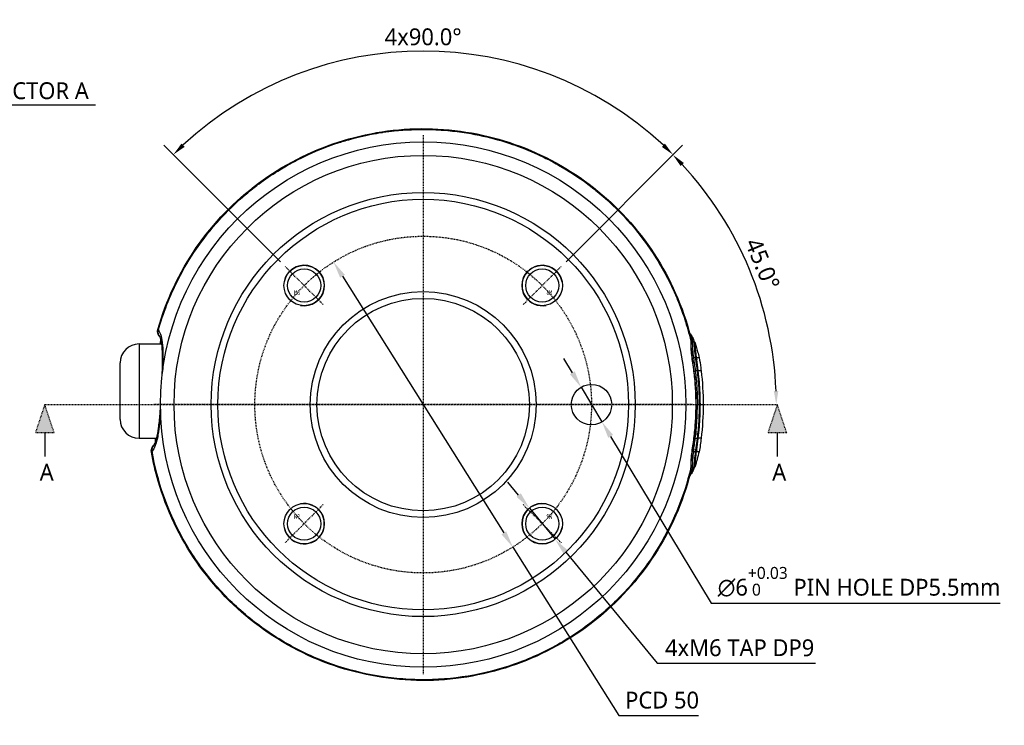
# Model space of a CAD drawing. Header units: millimetres. Extents: x 0 to 4378, y 0 to 2376.
# Tile 287 of 339: x 3445 to 3591, y 91 to 196. Entities that reach past the tile are written whole.
import ezdxf
from ezdxf.enums import TextEntityAlignment as Align

# ---------------------------------------------------------------- set-up
doc = ezdxf.new("R2010")
doc.units = ezdxf.units.MM
doc.header["$LTSCALE"] = 0.2
doc.linetypes.add('CENTER2', pattern=[1.125, 0.75, -0.125, 0.125, -0.125])
doc.linetypes.add('CENTERX2', pattern=[4, 2.5, -0.5, 0.5, -0.5])
doc.layers.add('01_Object Line', color=4, linetype='Continuous')
doc.layers.add('02_Center Line', color=1, linetype='CENTER2')
doc.layers.add('14_Mark', color=7, linetype='Continuous', true_color=0xe03c31)
doc.styles.add('Rainbow-2.5 Style', font='malgunsl.ttf')
doc.styles.get("Standard").update_dxf_attribs({"font": 'ISOCP.SHX', "bigfont": 'WHGTXT.SHX'})
doc.dimstyles.new('Rainbow-2.5 Style$2', dxfattribs={"dimtxt": 2.5, "dimasz": 2, "dimexe": 2, "dimexo": 1, "dimgap": 0.8, "dimtad": 1, "dimzin": 9, "dimdsep": 46, "dimtxsty": 'Rainbow-2.5 Style', "dimcen": 0, "dimclrd": 251, "dimclre": 251, "dimclrt": 256, "dimadec": 1, "dimazin": 0, "dimtp": 0.1, "dimtm": 0.1, "dimtfac": 0.61, "dimtmove": 0, "dimatfit": 3, "dimfxl": 1, "dimlwd": -1, "dimlwe": -1, "dimarcsym": 1})
doc.dimstyles.new('Rainbow-2.5 Style$3', dxfattribs={"dimtxt": 2.5, "dimasz": 2.5, "dimexe": 1, "dimexo": 1, "dimgap": 1, "dimtad": 1, "dimtoh": 1, "dimdsep": 46, "dimtxsty": 'Rainbow-2.5 Style', "dimcen": 0, "dimclrd": 251, "dimclre": 251, "dimclrt": 7, "dimazin": 3, "dimtp": 0.1, "dimtm": 0.1, "dimtfac": 0.71, "dimtmove": 0, "dimatfit": 3, "dimfxl": 1, "dimlwd": -1, "dimlwe": -1, "dimarcsym": 1})
doc.dimstyles.new('Rainbow-2.5 Style$7', dxfattribs={"dimtxt": 2.5, "dimasz": 2.5, "dimexe": 1, "dimexo": 1, "dimgap": 1, "dimtad": 1, "dimdsep": 46, "dimtxsty": 'Rainbow-2.5 Style', "dimcen": 0, "dimclrd": 251, "dimclre": 251, "dimclrt": 7, "dimazin": 3, "dimtp": 0.1, "dimtm": 0.1, "dimtfac": 0.71, "dimtmove": 0, "dimatfit": 3, "dimfxl": 1, "dimlwd": -1, "dimlwe": -1, "dimarcsym": 1})

# ---------------------------------------------------------------- blocks, each defined once
blk = doc.blocks.new('Blk$I38J4-5N2301B')
for p, q in [((39.49, 10.46), (39.49, 10.46)), ((-42.2, 9), (-42.2, -5)), ((-42.2, 9), (-38.82, 9)), ((-38.72, 9), (-38.72, 9)), ((-45, -2.2), (-45, 6.2)), ((-42.2, -5), (-39.58, -5)), ((-39.48, -5), (-39.48, -5))]:
    blk.add_line(p, q)
for centre, radius in [((0, 0), 39), ((0, 0), 37), ((0, 0), 31.48), ((0, 0), 30.48), ((-17.68, 17.68), 3), ((17.68, 17.68), 3), ((-17.68, 17.68), 2.46), ((17.68, 17.68), 2.46), ((0, 0), 16.77), ((0, 0), 15.77), ((25, 0), 3), ((-17.68, -17.68), 3), ((-17.68, -17.68), 2.46), ((17.68, -17.68), 3), ((17.68, -17.68), 2.46)]:
    blk.add_circle(centre, radius)
for centre, start, end in [((-42.2, 6.2), 90, 180), ((-42.2, -2.2), 180, 270)]:
    blk.add_arc(centre, 2.8, start, end)
for centre, major_axis, ratio, start_param, end_param in [((-38.41, 10.75), (-0.721, -0.692), 0.94914, 5.222817, 6.283416), ((-38.41, 10.75), (-0.721, -0.692), 0.94914, 0.000231, 0.000366), ((40.59, 6.29), (-0.36, -0.048), 0.068421, 6.045135, 6.04712), ((40.86, 6.92), (-0.43, -0.013), 0.572551, 0.497241, 0.94988), ((41.35, 6.56), (-0.56, 3.48), 0.198993, 1.415823, 1.495187), ((-37.74, 4.76), (-0.999, 0.033), 0.306864, 5.991051, 6.283189), ((-37.74, 4.76), (-0.999, 0.033), 0.306864, 0.000003, 0.000147), ((-38, 0), (-1, 0.015), 0.222199, 0.000009, 0.066809), ((-38, 0), (-1, 0.015), 0.222199, 6.283177, 6.283194), ((41.4, 0.01), (0.393, -0.002), 0.011038, 2.226159, 2.73087), ((-38.03, -0.76), (-0.997, 0.072), 0.306297, 6.283183, 6.575941), ((-39.31, -6.75), (-0.693, 0.721), 0.945259, 6.283018, 7.283935), ((-39.31, -6.75), (-0.693, 0.721), 0.945259, 6.282953, 6.283018), ((40.59, -6.29), (0.36, -0.044), 0.063005, 3.372836, 3.376814), ((40.86, -6.94), (0.43, -0.032), 0.578776, 2.218613, 2.668297), ((41.35, -6.57), (0.56, 3.48), 0.198992, 1.646411, 1.725774)]:
    blk.add_ellipse(centre, major_axis=major_axis, ratio=ratio, start_param=start_param, end_param=end_param)
for points, knots in [([(-39.42, 11.14), (-38.2, 15.45), (-36.24, 19.61), (-31.17, 26.95), (-28.01, 30.22), (-20.89, 35.52), (-16.84, 37.6), (-8.4, 40.34), (-3.9, 41.02), (4.96, 40.9), (9.45, 40.11), (17.82, 37.15), (21.81, 34.96), (28.8, 29.47), (31.88, 26.11), (36.74, 18.66), (38.58, 14.48), (39.68, 10.17)], [0, 0, 0, 0, 1.344136, 1.344136, 2.675031, 2.675031, 4.00551, 4.00551, 5.33562, 5.33562, 6.666261, 6.666261, 7.998797, 7.998797, 9.330905, 9.330905, 10.665668, 10.665668, 10.665668, 10.665668]), ([(-39.33, 11.01), (-38.61, 13.58), (-37.63, 16.13), (-36.36, 18.61), (-35.57, 20.16), (-34.67, 21.67), (-33.67, 23.12), (-32.4, 24.96), (-30.98, 26.7), (-29.43, 28.32), (-28.13, 29.68), (-26.98, 30.7), (-26.06, 31.46), (-25.35, 32.04), (-24.79, 32.47), (-24.38, 32.77), (-23.47, 33.45), (-22.54, 34.08), (-21.59, 34.67), (-20.1, 35.6), (-19.11, 36.1), (-18.68, 36.32), (-16.66, 37.36), (-14.57, 38.22), (-12.47, 38.9), (-12.34, 38.94), (-12.12, 39.01), (-11.81, 39.1), (-11.25, 39.27), (-10.38, 39.53), (-9.22, 39.79), (-7.28, 40.24), (-6.19, 40.38), (-5.92, 40.42), (-5.39, 40.5), (-4.86, 40.56), (-4.33, 40.62), (-2.59, 40.8), (-0.9, 40.88), (0.8, 40.84), (1.52, 40.83), (2.23, 40.79), (2.91, 40.74), (6.88, 40.46), (10.12, 39.64), (12.42, 38.91), (13.01, 38.72), (13.53, 38.54), (14, 38.37), (15.57, 37.8), (16.83, 37.23), (17.81, 36.76), (18.98, 36.19), (19.74, 35.77), (20.1, 35.56), (22.78, 34.04), (24.41, 32.76), (25.19, 32.15), (25.42, 31.97), (25.58, 31.84), (25.66, 31.78), (26.24, 31.3), (27.1, 30.59), (28.18, 29.57), (29.58, 28.24), (30.31, 27.38), (30.52, 27.15), (30.64, 27.02), (30.75, 26.89), (30.87, 26.76), (32.23, 25.19), (33.46, 23.51), (34.55, 21.77), (35.53, 20.22), (36.63, 18.25), (37.65, 15.83), (37.99, 15.03), (38.41, 13.97), (38.85, 12.63), (39.15, 11.69), (39.46, 10.62), (39.75, 9.41)], [-1, -1, -1, -1, -0.923133, -0.923133, -0.923133, -0.875, -0.875, -0.875, -0.8125, -0.8125, -0.8125, -0.777211, -0.777211, -0.777211, -0.75, -0.75, -0.75, -0.71875, -0.71875, -0.71875, -0.6875, -0.6875, -0.6875, -0.625, -0.625, -0.625, -0.613903, -0.613903, -0.613903, -0.59375, -0.59375, -0.59375, -0.5625, -0.5625, -0.5625, -0.547989, -0.547989, -0.547989, -0.5, -0.5, -0.5, -0.484864, -0.484864, -0.484864, -0.397359, -0.397359, -0.397359, -0.375, -0.375, -0.375, -0.346559, -0.346559, -0.346559, -0.3125, -0.3125, -0.3125, -0.264588, -0.264588, -0.264588, -0.25, -0.25, -0.25, -0.21875, -0.21875, -0.21875, -0.1875, -0.1875, -0.1875, -0.182675, -0.182675, -0.182675, -0.125, -0.125, -0.125, -0.0625, -0.0625, -0.0625, -0.025808, -0.025808, -0.025808, 0, 0, 0, 0]), ([(-39.13, 10.06), (-39.22, 10.16), (-39.31, 10.28), (-39.42, 10.53), (-39.45, 10.66), (-39.47, 10.9), (-39.45, 11.02), (-39.42, 11.14)], [0, 0, 0, 0, 0.0507772, 0.0507772, 0.0917872, 0.0917872, 0.1292013, 0.1292013, 0.1292013, 0.1292013]), ([(-39.33, 11.01), (-39.16, 10.83), (-39.03, 10.55), (-38.92, 10.18), (-38.82, 9.8), (-38.75, 9.35), (-38.7, 8.82), (-38.66, 8.28), (-38.65, 7.68), (-38.65, 7.01), (-38.65, 6.34), (-38.67, 5.63), (-38.69, 4.89)], [0, 0, 0, 0, 0.25, 0.25, 0.25, 0.5, 0.5, 0.5, 0.75, 0.75, 0.75, 0.9992638, 0.9992638, 0.9992638, 0.9992638]), ([(39.57, 10.6), (39.59, 10.57), (39.62, 10.54), (39.72, 10.4), (39.79, 10.3), (39.96, 10.03), (40.05, 9.86), (40.14, 9.69)], [0.010133, 0.010133, 0.010133, 0.010133, 0.0221129, 0.0221129, 0.0619726, 0.0619726, 0.1223725, 0.1223725, 0.1223725, 0.1223725]), ([(39.57, 10.58), (39.6, 10.53), (39.63, 10.48), (39.74, 10.27), (39.85, 10.07), (39.97, 9.58), (39.99, 9.28), (39.98, 8.95)], [28.181067, 28.181067, 28.181067, 28.181067, 28.758819, 28.758819, 30.087278, 30.087278, 31.415738, 31.415738, 31.415738, 31.415738]), ([(-38.74, 4.8), (-38.71, 5.66), (-38.69, 6.49), (-38.72, 7.96), (-38.76, 8.62), (-38.91, 9.53), (-39.01, 9.85), (-39.11, 10.04), (-39.13, 10.06), (-39.13, 10.06)], [0, 0, 0, 0, 0.2730944, 0.2730944, 0.5478871, 0.5478871, 0.7881553, 0.7881553, 0.8869228, 0.8869228, 0.8869228, 0.8869228]), ([(-39.02, 9), (-39.01, 9.1), (-39, 9.2), (-38.99, 9.44), (-38.98, 9.58), (-38.97, 9.71)], [2.2142896, 2.2142896, 2.2142896, 2.2142896, 2.2621458, 2.2621458, 2.3407939, 2.3407939, 2.3407939, 2.3407939]), ([(39.68, 10.17), (39.7, 10.11), (39.71, 10.04), (39.76, 9.73), (39.75, 9.51), (39.75, 9.41)], [-0.04823544, -0.04823544, -0.04823544, -0.04823544, -0.03728617, -0.03728617, -0.00001779, -0.00001779, -0.00001779, -0.00001779]), ([(39.75, 9.41), (39.74, 8.94), (39.77, 8.39), (39.85, 7.51), (39.89, 7.21), (39.95, 6.75), (39.97, 6.59), (40.01, 6.28), (40.03, 6.17), (40.06, 5.97)], [-0.4608596, -0.4608596, -0.4608596, -0.4608596, -0.2319778, -0.2319778, -0.1176594, -0.1176594, -0.0605125, -0.0605125, -0.000004, -0.000004, -0.000004, -0.000004]), ([(40.52, 0.01), (40.52, 0.79), (40.5, 1.57), (40.45, 2.35), (40.41, 3.13), (40.34, 3.91), (40.25, 4.68), (40.25, 4.69), (40.25, 4.69), (40.25, 4.69), (40.16, 5.46), (40.03, 6.24), (39.93, 7), (39.93, 7), (39.93, 7.01), (39.93, 7.01), (39.88, 7.4), (39.84, 7.77), (39.82, 8.12), (39.79, 8.48), (39.77, 8.81), (39.78, 9.11)], [27.547428, 27.547428, 27.547428, 27.547428, 29.915632, 29.915632, 29.915632, 32.28311, 32.28311, 32.28311, 32.293424, 32.293424, 32.293424, 34.650769, 34.650769, 34.650769, 34.666423, 34.666423, 34.666423, 35.852922, 35.852922, 35.852922, 37.039421, 37.039421, 37.039421, 37.039421]), ([(39.98, 8.95), (39.98, 8.91), (39.98, 8.87), (39.98, 8.79), (39.98, 8.74), (39.99, 8.62), (39.99, 8.54), (40, 8.39), (40, 8.33), (40.01, 8.19), (40.02, 8.11), (40.04, 7.75), (40.08, 7.39), (40.13, 6.99)], [0, 0, 0, 0, 0.0146911, 0.0146911, 0.0270405, 0.0270405, 0.0580232, 0.0580232, 0.077436, 0.077436, 0.1037284, 0.1037284, 0.1923796, 0.1923796, 0.1923796, 0.1923796]), ([(40.46, 7), (40.33, 7.84), (40.33, 8.58), (40.28, 9.08), (40.25, 9.36), (40.2, 9.57), (40.14, 9.69)], [6.83821, 6.83821, 6.83821, 6.83821, 9.362067, 9.362067, 9.362067, 10.748111, 10.748111, 10.748111, 10.748111]), ([(40.58, 6.99), (40.49, 7.65), (40.45, 8.24), (40.43, 8.66), (40.41, 8.9), (40.38, 9.09), (40.34, 9.21), (40.33, 9.25), (40.32, 9.27), (40.31, 9.3)], [7.141582, 7.141582, 7.141582, 7.141582, 9.362054, 9.362054, 9.362054, 10.573628, 10.573628, 10.573628, 10.889931, 10.889931, 10.889931, 10.889931]), ([(40.32, 9.27), (40.41, 9.06), (40.48, 8.84), (40.61, 8.38), (40.69, 8.12), (40.84, 7.57), (40.91, 7.28), (40.97, 6.99)], [0, 0, 0, 0, 0.0687662, 0.0687662, 0.1523206, 0.1523206, 0.2423805, 0.2423805, 0.2423805, 0.2423805]), ([(40.06, 5.97), (40.36, 3.98), (40.5, 1.99), (40.5, -2), (40.36, -3.98), (40.06, -5.97)], [0, 0, 0, 0, 0.604975, 0.604975, 1.212492, 1.212492, 1.212492, 1.212492]), ([(40.13, 6.99), (40.13, 6.95), (40.14, 6.92), (40.14, 6.89), (40.19, 6.59), (40.23, 6.29), (40.27, 5.99), (40.32, 5.66), (40.37, 5.32), (40.41, 4.99)], [33.655801, 33.655801, 33.655801, 33.655801, 33.760716, 33.760716, 33.760716, 34.688162, 34.688162, 34.688162, 35.7207, 35.7207, 35.7207, 35.7207]), ([(40.13, 6.99), (40.15, 6.88), (40.16, 6.77), (40.18, 6.66), (40.18, 6.65), (40.18, 6.64), (40.18, 6.63)], [16.2049031, 16.2049031, 16.2049031, 16.2049031, 16.5350251, 16.5350251, 16.5350251, 16.5670172, 16.5670172, 16.5670172, 16.5670172]), ([(40.73, 4.99), (40.72, 5.08), (40.71, 5.17), (40.7, 5.27), (40.69, 5.28), (40.69, 5.3), (40.69, 5.32), (40.67, 5.43), (40.66, 5.55), (40.64, 5.66), (40.63, 5.77), (40.61, 5.88), (40.6, 5.99), (40.58, 6.1), (40.57, 6.21), (40.55, 6.32), (40.54, 6.44), (40.52, 6.55), (40.51, 6.66), (40.49, 6.77), (40.47, 6.88), (40.46, 7)], [4.856578, 4.856578, 4.856578, 4.856578, 5.128657, 5.128657, 5.128657, 5.185049, 5.185049, 5.185049, 5.513346, 5.513346, 5.513346, 5.841966, 5.841966, 5.841966, 6.171736, 6.171736, 6.171736, 6.503514, 6.503514, 6.503514, 6.83821, 6.83821, 6.83821, 6.83821]), ([(40.58, 6.99), (40.63, 6.99), (40.69, 6.99), (40.73, 6.99), (40.89, 6.99), (40.97, 6.99), (40.97, 6.99)], [-8.25646, -8.25646, -8.25646, -8.25646, -7.624618, -7.624618, -7.624618, -5.44854, -5.44854, -5.44854, -5.44854]), ([(40.85, 4.99), (40.85, 5.01), (40.85, 5.03), (40.78, 5.61), (40.7, 6.16), (40.62, 6.71)], [5.066455, 5.066455, 5.066455, 5.066455, 5.128657, 5.128657, 6.83821, 6.83821, 6.83821, 6.83821]), ([(40.97, 6.99), (41.09, 6.48), (41.15, 5.97), (41.24, 5.3), (41.26, 5.15), (41.27, 4.99)], [0, 0, 0, 0, 0.1551388, 0.1551388, 0.2022234, 0.2022234, 0.2022234, 0.2022234]), ([(40.41, 4.99), (40.51, 4.16), (40.59, 3.34), (40.69, 1.68), (40.72, 0.85), (40.72, 0.02)], [35.720723, 35.720723, 35.720723, 35.720723, 38.259702, 38.259702, 40.798705, 40.798705, 40.798705, 40.798705]), ([(41.04, 0.01), (41.04, 0.84), (41.01, 1.67), (40.94, 2.92), (40.9, 3.34), (40.83, 4.16), (40.78, 4.58), (40.73, 4.99)], [-0.4980541, -0.4980541, -0.4980541, -0.4980541, -0.2482966, -0.2482966, -0.1249533, -0.1249533, -0.0001115, -0.0001115, -0.0001115, -0.0001115]), ([(41.16, 0.02), (41.16, 0.58), (41.14, 1.14), (41.12, 1.7), (41.1, 2.26), (41.07, 2.82), (41.02, 3.38), (40.98, 3.91), (40.92, 4.45), (40.85, 4.99)], [0, 0, 0, 0, 1.709554, 1.709554, 1.709554, 3.419104, 3.419104, 3.419104, 5.066451, 5.066451, 5.066451, 5.066451]), ([(41.27, 4.99), (41.27, 4.99), (41.19, 4.99), (41.02, 4.99), (40.97, 4.99), (40.91, 4.99), (40.85, 4.99)], [5.554248, 5.554248, 5.554248, 5.554248, 7.771433, 7.771433, 7.771433, 8.384461, 8.384461, 8.384461, 8.384461]), ([(39.78, -9.12), (39.78, -8.81), (39.79, -8.48), (39.82, -8.13), (39.84, -7.77), (39.88, -7.4), (39.93, -7.01), (40.03, -6.25), (40.16, -5.47), (40.25, -4.69), (40.34, -3.91), (40.41, -3.14), (40.45, -2.36), (40.45, -2.35), (40.45, -2.35), (40.45, -2.34), (40.5, -1.57), (40.52, -0.79), (40.52, -0.02), (40.52, -0.01), (40.52, 0), (40.52, 0.01)], [-37.039421, -37.039421, -37.039421, -37.039421, -35.852961, -35.852961, -35.852961, -34.66644, -34.66644, -34.66644, -32.296832, -32.296832, -32.296832, -29.935323, -29.935323, -29.935323, -29.920458, -29.920458, -29.920458, -27.574383, -27.574383, -27.574383, -27.547428, -27.547428, -27.547428, -27.547428]), ([(40.41, -4.99), (40.51, -4.16), (40.59, -3.33), (40.69, -1.66), (40.72, -0.82), (40.72, 0.02)], [35.720722, 35.720722, 35.720722, 35.720722, 38.259702, 38.259702, 40.798705, 40.798705, 40.798705, 40.798705]), ([(40.72, 0.02), (40.76, 0.01), (40.79, 0.01), (40.83, 0), (40.88, 0), (40.93, 0), (40.97, 0), (41, 0.01), (41.02, 0.01), (41.04, 0.01)], [-1.0896743, -1.0896743, -1.0896743, -1.0896743, -0.7634499, -0.7634499, -0.7634499, -0.3184296, -0.3184296, -0.3184296, -0.1133023, -0.1133023, -0.1133023, -0.1133023]), ([(40.73, -4.99), (40.78, -4.58), (40.83, -4.16), (40.91, -3.33), (40.94, -2.91), (41.01, -1.66), (41.04, -0.83), (41.04, 0.01)], [-0.4984902, -0.4984902, -0.4984902, -0.4984902, -0.3746356, -0.3746356, -0.2508217, -0.2508217, -0.0000001, -0.0000001, -0.0000001, -0.0000001]), ([(40.85, -4.99), (40.92, -4.45), (40.98, -3.91), (41.02, -3.36), (41.11, -2.24), (41.16, -1.11), (41.16, 0.02)], [-5.096168, -5.096168, -5.096168, -5.096168, -3.432831, -3.432831, -3.432831, 0, 0, 0, 0]), ([(41.16, 0.02), (41.32, 0.01), (41.44, 0.01), (41.5, 0), (41.55, 0), (41.58, 0), (41.58, 0)], [0.073579, 0.073579, 0.073579, 0.073579, 1.773456, 1.773456, 1.773456, 2.983853, 2.983853, 2.983853, 2.983853]), ([(-38.99, -0.78), (-39.04, -1.47), (-39.1, -2.19), (-39.17, -2.91), (-39.28, -3.94), (-39.38, -4.47), (-39.43, -4.71), (-39.43, -4.71), (-39.43, -4.72), (-39.43, -4.72), (-39.48, -4.98), (-39.57, -5.51), (-39.78, -6.07), (-39.92, -6.47), (-40.09, -6.74), (-40.26, -6.92)], [-1, -1, -1, -1, -0.75, -0.75, -0.75, -0.5, -0.5, -0.5, -0.494157, -0.494157, -0.494157, -0.25, -0.25, -0.25, 0, 0, 0, 0]), ([(-40, -6.03), (-39.99, -6.01), (-39.91, -5.92), (-39.74, -5.55), (-39.65, -5.29), (-39.47, -4.57), (-39.38, -4.06), (-39.21, -2.88), (-39.14, -2.16), (-39.06, -1.18), (-39.05, -0.94), (-39.03, -0.69)], [0, 0, 0, 0, 0.1742679, 0.1742679, 0.3518092, 0.3518092, 0.5727297, 0.5727297, 0.8189131, 0.8189131, 0.8960259, 0.8960259, 0.8960259, 0.8960259]), ([(-39.77, -5.61), (-39.76, -5.49), (-39.76, -5.36), (-39.75, -5.15), (-39.74, -5.08), (-39.74, -5)], [0.506733, 0.506733, 0.506733, 0.506733, 0.5792961, 0.5792961, 0.6165062, 0.6165062, 0.6165062, 0.6165062]), ([(40.13, -6.99), (40.13, -6.96), (40.14, -6.93), (40.14, -6.89), (40.19, -6.59), (40.23, -6.3), (40.27, -6), (40.32, -5.67), (40.37, -5.33), (40.41, -4.99)], [33.655801, 33.655801, 33.655801, 33.655801, 33.760753, 33.760753, 33.760753, 34.688313, 34.688313, 34.688313, 35.7207, 35.7207, 35.7207, 35.7207]), ([(40.46, -7), (40.47, -6.88), (40.49, -6.77), (40.51, -6.66), (40.52, -6.55), (40.54, -6.44), (40.55, -6.33), (40.57, -6.22), (40.58, -6.11), (40.6, -6), (40.61, -5.89), (40.63, -5.77), (40.64, -5.66), (40.66, -5.55), (40.67, -5.44), (40.69, -5.33), (40.69, -5.31), (40.69, -5.29), (40.7, -5.26), (40.71, -5.17), (40.72, -5.08), (40.73, -4.99)], [-6.865662, -6.865662, -6.865662, -6.865662, -6.53091, -6.53091, -6.53091, -6.199058, -6.199058, -6.199058, -5.869205, -5.869205, -5.869205, -5.540502, -5.540502, -5.540502, -5.212131, -5.212131, -5.212131, -5.149247, -5.149247, -5.149247, -4.883582, -4.883582, -4.883582, -4.883582]), ([(40.62, -6.72), (40.7, -6.16), (40.78, -5.6), (40.85, -5.03), (40.85, -5.01), (40.85, -4.99)], [-6.865662, -6.865662, -6.865662, -6.865662, -5.149247, -5.149247, -5.09617, -5.09617, -5.09617, -5.09617]), ([(41.27, -4.99), (41.27, -4.99), (41.19, -4.99), (41.02, -4.99), (40.97, -4.99), (40.91, -4.99), (40.85, -4.99)], [5.554252, 5.554252, 5.554252, 5.554252, 7.771433, 7.771433, 7.771433, 8.384461, 8.384461, 8.384461, 8.384461]), ([(-40.36, -7.04), (-40.38, -6.92), (-40.38, -6.8), (-40.34, -6.56), (-40.3, -6.45), (-40.2, -6.25), (-40.13, -6.17), (-40.04, -6.07), (-40.02, -6.05), (-40, -6.03)], [0, 0, 0, 0, 0.0380915, 0.0380915, 0.0754512, 0.0754512, 0.113412, 0.113412, 0.1242242, 0.1242242, 0.1242242, 0.1242242]), ([(39.68, -10.17), (38.59, -14.43), (36.78, -18.57), (31.97, -25.99), (28.91, -29.36), (21.94, -34.88), (17.95, -37.09), (9.59, -40.07), (5.11, -40.89), (-3.76, -41.03), (-8.27, -40.36), (-16.74, -37.66), (-20.8, -35.57), (-27.94, -30.28), (-31.1, -27.02), (-36.16, -19.75), (-38.12, -15.64), (-39.77, -9.95), (-40.1, -8.5), (-40.36, -7.04)], [0, 0, 0, 0, 1.319386, 1.319386, 2.652362, 2.652362, 3.984445, 3.984445, 5.315561, 5.315561, 6.64715, 6.64715, 7.982448, 7.982448, 9.310523, 9.310523, 10.641098, 10.641098, 11.086445, 11.086445, 11.086445, 11.086445]), ([(39.75, -9.41), (38.71, -13.79), (36.95, -17.99), (34.56, -21.78), (33.31, -23.76), (31.86, -25.67), (30.28, -27.42), (28.69, -29.17), (26.97, -30.77), (25.12, -32.21), (23.27, -33.66), (21.26, -34.96), (19.18, -36.07), (17.09, -37.18), (14.93, -38.09), (12.7, -38.82), (10.46, -39.56), (8.13, -40.1), (5.8, -40.44), (3.46, -40.77), (1.11, -40.9), (-1.24, -40.83), (-5.96, -40.69), (-10.7, -39.71), (-15.09, -37.96), (-17.29, -37.08), (-19.39, -36.03), (-21.39, -34.8), (-23.39, -33.57), (-25.31, -32.15), (-27.08, -30.58), (-28.85, -29.02), (-30.46, -27.32), (-31.93, -25.48), (-33.39, -23.64), (-34.72, -21.65), (-35.85, -19.58), (-38.01, -15.63), (-39.49, -11.38), (-40.26, -6.92)], [0, 0, 0, 0, 0.1205223, 0.1205223, 0.1205223, 0.1837668, 0.1837668, 0.1837668, 0.2470112, 0.2470112, 0.2470112, 0.3102557, 0.3102557, 0.3102557, 0.3735002, 0.3735002, 0.3735002, 0.4367446, 0.4367446, 0.4367446, 0.4999891, 0.4999891, 0.4999891, 0.6264781, 0.6264781, 0.6264781, 0.6897225, 0.6897225, 0.6897225, 0.752967, 0.752967, 0.752967, 0.8162115, 0.8162115, 0.8162115, 0.879456, 0.879456, 0.879456, 1, 1, 1, 1]), ([(40.06, -5.97), (40.03, -6.17), (40.01, -6.27), (39.96, -6.59), (39.94, -6.74), (39.88, -7.2), (39.85, -7.51), (39.77, -8.39), (39.74, -8.94), (39.75, -9.41)], [-0.3780935, -0.3780935, -0.3780935, -0.3780935, -0.3289343, -0.3289343, -0.2821356, -0.2821356, -0.188521, -0.188521, -0.0002986, -0.0002986, -0.0002986, -0.0002986]), ([(40.13, -6.99), (40.08, -7.33), (40.05, -7.67), (40.03, -7.98), (40.02, -8), (40.02, -8.01), (40.02, -8.03), (40, -8.36), (39.98, -8.67), (39.98, -8.95)], [-33.655783, -33.655783, -33.655783, -33.655783, -32.588177, -32.588177, -32.588177, -32.535769, -32.535769, -32.535769, -31.415738, -31.415738, -31.415738, -31.415738]), ([(40.18, -6.64), (40.18, -6.64), (40.18, -6.65), (40.18, -6.66), (40.16, -6.77), (40.15, -6.88), (40.13, -6.99)], [-16.5926459, -16.5926459, -16.5926459, -16.5926459, -16.565263, -16.565263, -16.565263, -16.2347997, -16.2347997, -16.2347997, -16.2347997]), ([(40.14, -9.69), (40.2, -9.58), (40.25, -9.37), (40.28, -9.09), (40.33, -8.58), (40.33, -7.85), (40.46, -7)], [-10.776676, -10.776676, -10.776676, -10.776676, -9.390513, -9.390513, -9.390513, -6.865662, -6.865662, -6.865662, -6.865662]), ([(40.24, -9.39), (40.28, -9.37), (40.31, -9.31), (40.34, -9.22), (40.38, -9.09), (40.41, -8.9), (40.44, -8.48), (40.45, -8.26), (40.47, -8.01), (40.5, -7.71), (40.53, -7.36), (40.58, -6.99)], [-11.532711, -11.532711, -11.532711, -11.532711, -10.602154, -10.602154, -10.602154, -9.390513, -9.390513, -8.401614, -8.401614, -8.401614, -7.169191, -7.169191, -7.169191, -7.169191]), ([(40.97, -6.99), (40.88, -7.38), (40.79, -7.77), (40.63, -8.34), (40.58, -8.52), (40.46, -8.89), (40.4, -9.08), (40.32, -9.27)], [0, 0, 0, 0, 0.1203404, 0.1203404, 0.1813036, 0.1813036, 0.2422637, 0.2422637, 0.2422637, 0.2422637]), ([(40.97, -6.99), (40.97, -6.99), (40.89, -6.99), (40.73, -6.99), (40.69, -6.99), (40.63, -6.99), (40.58, -6.99)], [5.448548, 5.448548, 5.448548, 5.448548, 7.624618, 7.624618, 7.624618, 8.25646, 8.25646, 8.25646, 8.25646]), ([(39.98, -8.95), (39.99, -9.28), (39.97, -9.58), (39.85, -10.08), (39.74, -10.28), (39.63, -10.49), (39.6, -10.54), (39.57, -10.59)], [-31.415738, -31.415738, -31.415738, -31.415738, -30.087278, -30.087278, -28.758819, -28.758819, -28.157904, -28.157904, -28.157904, -28.157904]), ([(40.14, -9.69), (40.1, -9.77), (40.06, -9.85), (39.96, -10.03), (39.9, -10.14), (39.75, -10.37), (39.66, -10.49), (39.57, -10.61)], [0, 0, 0, 0, 0.0274627, 0.0274627, 0.0667518, 0.0667518, 0.1125788, 0.1125788, 0.1125788, 0.1125788]), ([(39.68, -10.17), (39.7, -10.11), (39.71, -10.04), (39.76, -9.73), (39.75, -9.51), (39.75, -9.41)], [0.0421098, 0.0421098, 0.0421098, 0.0421098, 0.0713463, 0.0713463, 0.1704652, 0.1704652, 0.1704652, 0.1704652])]:
    blk.add_open_spline(points, degree=3, knots=knots)
for points in [[(-39.33, 11.01), (-39.4, 11.06), (-39.43, 11.1), (-39.42, 11.14)], [(-39.42, 11.14), (-39.42, 11.14), (-39.42, 11.14), (-39.42, 11.14)], [(-38.98, 10.34), (-38.98, 10.34), (-38.98, 10.35), (-38.98, 10.36)], [(39.74, 9.74), (39.78, 9.55), (39.79, 9.34), (39.78, 9.11)], [(39.78, 9.11), (39.77, 9.12), (39.76, 9.13), (39.75, 9.13)], [(39.78, 9.11), (39.85, 9.06), (39.91, 9), (39.98, 8.95)], [(40.31, 9.3), (40.29, 9.35), (40.27, 9.37), (40.24, 9.38)], [(40.24, 9.38), (40.24, 9.38), (40.24, 9.38), (40.24, 9.38)], [(40.13, 6.99), (40.25, 6.99), (40.36, 6.99), (40.46, 7)], [(-38.82, 3.79), (-38.78, 4.13), (-38.75, 4.47), (-38.74, 4.8)], [(40.73, 4.99), (40.63, 4.99), (40.53, 4.99), (40.41, 4.99)], [(40.46, 4.6), (40.48, 4.4), (40.5, 4.21), (40.52, 4.01)], [(41.27, 4.99), (41.27, 4.99), (41.27, 4.99), (41.27, 4.99)], [(41.27, 4.99), (41.48, 3.34), (41.58, 1.67), (41.58, 0)], [(40.66, 2.08), (40.67, 2.07), (40.67, 2.06), (40.67, 2.05)], [(-39.03, -0.69), (-39.01, -0.46), (-39.01, -0.22), (-39, 0.01)], [(-39, 0.01), (-39, 0.1), (-39, 0.19), (-39, 0.28)], [(40.5, 0.01), (40.51, 0.01), (40.51, 0.01), (40.52, 0.01)], [(40.52, 0.01), (40.58, 0), (40.65, 0), (40.72, 0.02)], [(41.58, 0), (41.58, -1.67), (41.48, -3.34), (41.27, -4.99)], [(40.67, -2.02), (40.67, -2.03), (40.67, -2.04), (40.67, -2.05)], [(40.52, -4.02), (40.5, -4.22), (40.48, -4.41), (40.46, -4.61)], [(40.41, -4.99), (40.53, -4.99), (40.63, -4.99), (40.73, -4.99)], [(41.27, -4.99), (41.19, -5.66), (41.12, -6.34), (40.97, -6.99)], [(41.27, -4.99), (41.27, -4.99), (41.27, -4.99), (41.27, -4.99)], [(-40.36, -7.04), (-40.36, -7), (-40.33, -6.96), (-40.26, -6.92)], [(-40.36, -7.04), (-40.36, -7.04), (-40.36, -7.04), (-40.36, -7.04)], [(40.46, -7), (40.36, -6.99), (40.25, -6.99), (40.13, -6.99)], [(39.74, -9.14), (39.76, -9.13), (39.77, -9.12), (39.78, -9.12)], [(39.78, -9.12), (39.79, -9.35), (39.78, -9.56), (39.74, -9.75)], [(39.78, -9.12), (39.85, -9.06), (39.91, -9.01), (39.98, -8.95)], [(40.24, -9.39), (40.24, -9.39), (40.24, -9.39), (40.24, -9.39)], [(39.41, -10.74), (39.41, -10.74), (39.41, -10.75), (39.41, -10.75)], [(39.48, -10.47), (39.48, -10.48), (39.48, -10.48), (39.47, -10.49)]]:
    blk.add_open_spline(points, degree=3)
at = {"layer": '01_Object Line'}
for centre, start, end in [((-17.68, 17.68), 259.2, 169.2), ((17.68, 17.68), 10.8, 280.8), ((-17.68, -17.68), 190.8, 100.8), ((17.68, -17.68), 79.2, 349.2)]:
    blk.add_arc(centre, 3, start, end, dxfattribs=at)
at = {"layer": '02_Center Line'}
for p, q in [((0, 40), (0, -40)), ((-14.85, 14.85), (-20.51, 20.51)), ((14.85, 14.85), (20.51, 20.51)), ((40, 0), (-40, 0)), ((-14.85, -14.85), (-20.51, -20.51)), ((14.85, -14.85), (20.51, -20.51))]:
    blk.add_line(p, q, dxfattribs=at)
blk.add_circle((0, 0), 25, dxfattribs=at)
at = {"color": 8, "width": 0.6}
blk.add_text('M6', height=0.75, dxfattribs=at).set_placement((-18.74, 16.62), align=Align.MIDDLE_CENTER)
at = {"color": 8, "text_generation_flag": 2, "width": 0.6}
blk.add_text('M6', height=0.75, dxfattribs=at).set_placement((18.74, 16.62), align=Align.MIDDLE_CENTER)
blk.add_text('M6', height=0.75, rotation=180, dxfattribs=at).set_placement((-18.74, -16.62), align=Align.MIDDLE_CENTER)
at = {"color": 8, "width": 0.6}
blk.add_text('M6', height=0.75, rotation=180, dxfattribs=at).set_placement((18.74, -16.62), align=Align.MIDDLE_CENTER)
blk = doc.blocks.new('A$Cdb6af115')
at = {"layer": '14_Mark', "linetype": 'CENTERX2'}
blk.add_hatch(color=256, dxfattribs=at).paths.add_polyline_path([(0, 0), (6, -2), (6, 2)])
for p, q in [((6, 2), (0, 0)), ((0, 0), (6, -2)), ((6, 2), (6, -2))]:
    blk.add_line(p, q)
at = {"layer": '14_Mark'}
blk.add_line((6, 0), (11, 0), dxfattribs=at)
blk = doc.blocks.new('*D126')
at = {"color": 251, "linetype": 'ByBlock', "transparency": 16777216}
for p, q in [((3518.99, 125.59), (3517.4, 127.52)), ((3520.58, 123.66), (3524.4, 119.03)), ((3525.99, 117.1), (3539.58, 100.62)), ((3539.58, 100.62), (3563.05, 100.62))]:
    blk.add_line(p, q, dxfattribs=at)
at = {"color": 251, "transparency": 16777216}
for points in [[(3519.31, 125.86), (3518.67, 125.33), (3520.58, 123.66)], [(3526.31, 117.37), (3525.67, 116.84), (3524.4, 119.03)]]:
    blk.add_solid(points, dxfattribs=at)
at = {"layer": 'Defpoints', "color": 0, "transparency": 16777216}
for p in [(3520.58, 123.66), (3524.4, 119.03)]:
    blk.add_point(p, dxfattribs=at)
at = {"color": 7, "transparency": 16777216, "insert": (3551.81, 102.91), "char_height": 2.5, "attachment_point": 5, "style": 'Rainbow-2.5 Style'}
blk.add_mtext('4xM6 TAP DP9', dxfattribs=at)
blk = doc.blocks.new('*D127')
at = {"color": 251, "linetype": 'ByBlock', "transparency": 16777216}
for p, q in [((3492.83, 158.07), (3516.79, 119.98)), ((3518.12, 117.87), (3533.86, 92.85)), ((3533.86, 92.85), (3545.72, 92.85))]:
    blk.add_line(p, q, dxfattribs=at)
at = {"color": 251, "transparency": 16777216}
for points in [[(3493.19, 158.29), (3492.48, 157.85), (3491.5, 160.19)], [(3517.14, 120.2), (3516.44, 119.76), (3518.12, 117.87)]]:
    blk.add_solid(points, dxfattribs=at)
at = {"layer": 'Defpoints', "color": 0, "transparency": 16777216}
for p in [(3491.5, 160.19), (3518.12, 117.87)]:
    blk.add_point(p, dxfattribs=at)
at = {"color": 7, "transparency": 16777216, "insert": (3540.29, 95.14), "char_height": 2.5, "attachment_point": 5, "style": 'Rainbow-2.5 Style'}
blk.add_mtext('PCD 50', dxfattribs=at)
blk = doc.blocks.new('*D128')
at = {"color": 251, "linetype": 'ByBlock', "transparency": 16777216}
for p, q in [((3526.97, 143.73), (3525.68, 145.88)), ((3528.26, 141.59), (3531.36, 136.46)), ((3532.65, 134.31), (3547.6, 109.53)), ((3547.6, 109.53), (3590.51, 109.53))]:
    blk.add_line(p, q, dxfattribs=at)
at = {"color": 251, "transparency": 16777216}
for points in [[(3527.33, 143.95), (3526.61, 143.52), (3528.26, 141.59)], [(3533.01, 134.53), (3532.29, 134.1), (3531.36, 136.46)]]:
    blk.add_solid(points, dxfattribs=at)
at = {"layer": 'Defpoints', "color": 0, "transparency": 16777216}
for p in [(3528.26, 141.59), (3531.36, 136.46)]:
    blk.add_point(p, dxfattribs=at)
at = {"color": 7, "transparency": 16777216, "insert": (3569.55, 112.71), "char_height": 2.5, "attachment_point": 5, "style": 'Rainbow-2.5 Style'}
blk.add_mtext('∅6{}{\\H0.71x;\\C3;\\S+0.03^  0;}{{}} PIN HOLE DP5.5mm', dxfattribs=at)
blk = doc.blocks.new('*D156')
at = {"color": 251, "linetype": 'ByBlock', "transparency": 16777216}
blk.add_line((3526.03, 160.24), (3543.31, 177.52), dxfattribs=at)
blk.add_arc((3504.81, 139.03), 52.44, 2.1853, 42.8147, dxfattribs=at)
at = {"color": 251, "transparency": 16777216}
for points in [[(3543.04, 174.44), (3543.52, 174.9), (3541.89, 176.11)], [(3557.55, 141.03), (3556.88, 141.02), (3557.25, 139.03)]]:
    blk.add_solid(points, dxfattribs=at)
at = {"layer": 'Defpoints', "color": 0, "transparency": 16777216}
for p in [(3525.32, 159.53), (3519.66, 153.88), (3555.47, 152.6), (3448.62, 139.03), (3557.4, 139.03)]:
    blk.add_point(p, dxfattribs=at)
at = {"transparency": 16777216, "insert": (3555.2, 159.9), "char_height": 2.5, "attachment_point": 5, "rotation": 292.5, "style": 'Rainbow-2.5 Style'}
blk.add_mtext('45.0°', dxfattribs=at)
blk = doc.blocks.new('*D129')
at = {"color": 251, "linetype": 'ByBlock', "transparency": 16777216}
for p, q in [((3483.6, 160.24), (3466.29, 177.55)), ((3526.03, 160.24), (3543.33, 177.55))]:
    blk.add_line(p, q, dxfattribs=at)
blk.add_arc((3504.81, 139.03), 52.48, 47.1838, 132.8162, dxfattribs=at)
at = {"color": 251, "transparency": 16777216}
for points in [[(3469.38, 177.28), (3468.91, 177.76), (3467.7, 176.13)], [(3540.71, 177.76), (3540.25, 177.28), (3541.92, 176.13)]]:
    blk.add_solid(points, dxfattribs=at)
at = {"layer": 'Defpoints', "color": 0, "transparency": 16777216}
for p in [(3518.39, 189.72), (3484.31, 159.53), (3525.32, 159.53), (3489.96, 153.88), (3519.66, 153.88)]:
    blk.add_point(p, dxfattribs=at)
at = {"transparency": 16777216, "insert": (3504.81, 193.6), "char_height": 2.5, "attachment_point": 5, "style": 'Rainbow-2.5 Style'}
blk.add_mtext('4x90.0°', dxfattribs=at)

msp = doc.modelspace()

# ---------------------------------------------------------------- linework, layer by layer
at = {"layer": '02_Center Line'}
msp.add_line((3448.615, 139.026), (3557.4, 139.026), dxfattribs=at)

# ---------------------------------------------------------------- block references
msp.add_blockref('Blk$I38J4-5N2301B', (3504.812, 139.026))
at = {"layer": '02_Center Line', "linetype": 'CENTERX2', "xscale": 0.7, "yscale": 0.7, "zscale": 0.7, "rotation": 270}
for p in [(3448.615, 139.026), (3557.4, 139.026)]:
    msp.add_blockref('A$Cdb6af115', p, dxfattribs=at)

# ---------------------------------------------------------------- texts
at = {"insert": (3426.725, 184.338), "char_height": 2.5, "attachment_point": 7, "style": 'Rainbow-2.5 Style'}
msp.add_mtext('I/O CONNECTOR A', dxfattribs=at)
at = {"layer": '02_Center Line', "linetype": 'CENTERX2', "char_height": 2.5, "attachment_point": 7, "style": 'Rainbow-2.5 Style'}
for insert in [(3447.862, 127.743), (3556.647, 127.743)]:
    msp.add_mtext('A', dxfattribs=dict(at, insert=insert))

# ---------------------------------------------------------------- dimensions: what is measured, and where the dimension line sits
dim = msp.add_angular_dim_2l(base=(3518.394, 189.715), line1=((3489.963, 153.875), (3484.306, 159.532)), line2=((3519.661, 153.875), (3525.318, 159.532)), text='4x<>', dimstyle='Rainbow-2.5 Style$2')
dim.commit()
dim.dimension.update_dxf_attribs({"geometry": '*D129', "text_midpoint": (3504.812, 193.596)})
dim = msp.add_angular_dim_2l(base=(3555.466, 152.599), line1=((3519.661, 153.875), (3525.318, 159.532)), line2=((3448.615, 139.026), (3557.4, 139.026)), dimstyle='Rainbow-2.5 Style$2')
dim.commit()
dim.dimension.update_dxf_attribs({"geometry": '*D156', "text_midpoint": (3555.195, 159.896)})
dim = msp.add_diameter_dim_2p(p1=(3491.502, 160.187), p2=(3518.122, 117.865), dimstyle='Rainbow-2.5 Style$3', override={"dimpost": 'PCD <>', "dimatfit": 2})
dim.commit()
dim.dimension.update_dxf_attribs({"geometry": '*D127', "text_midpoint": (3540.289, 92.848), "dimtype": 163})
for p1, p2, text, override, picture, middle in [((3528.261, 141.593), (3531.36, 136.455), '<>{}{\\H0.71x;\\C3;\\S+0.03^  0;}{{}} PIN HOLE DP5.5mm', {"dimtp": 0.03, "dimtm": 0, "dimatfit": 2}, '*D128', (3569.553, 109.527)), ((3520.581, 123.661), (3524.398, 119.032), '4xM<> TAP DP9', {"dimpost": '<>', "dimatfit": 2}, '*D126', (3551.813, 100.617))]:
    dim = msp.add_diameter_dim_2p(p1=p1, p2=p2, text=text, dimstyle='Rainbow-2.5 Style$3', override=override)
    dim.commit()
    dim.dimension.update_dxf_attribs({"geometry": picture, "text_midpoint": middle, "dimtype": 163})

# ---------------------------------------------------------------- leaders
at = {"annotation_type": 0, "has_hookline": 1, "hookline_direction": 0, "text_width": 29.419}
msp.add_leader([(3401.299, 140.643), (3423.425, 183.538), (3425.925, 183.538)], dimstyle='Rainbow-2.5 Style$7', override={"dimgap": 0.8, "dimtad": 1}, dxfattribs=at)

doc.saveas('drawing.dxf')
